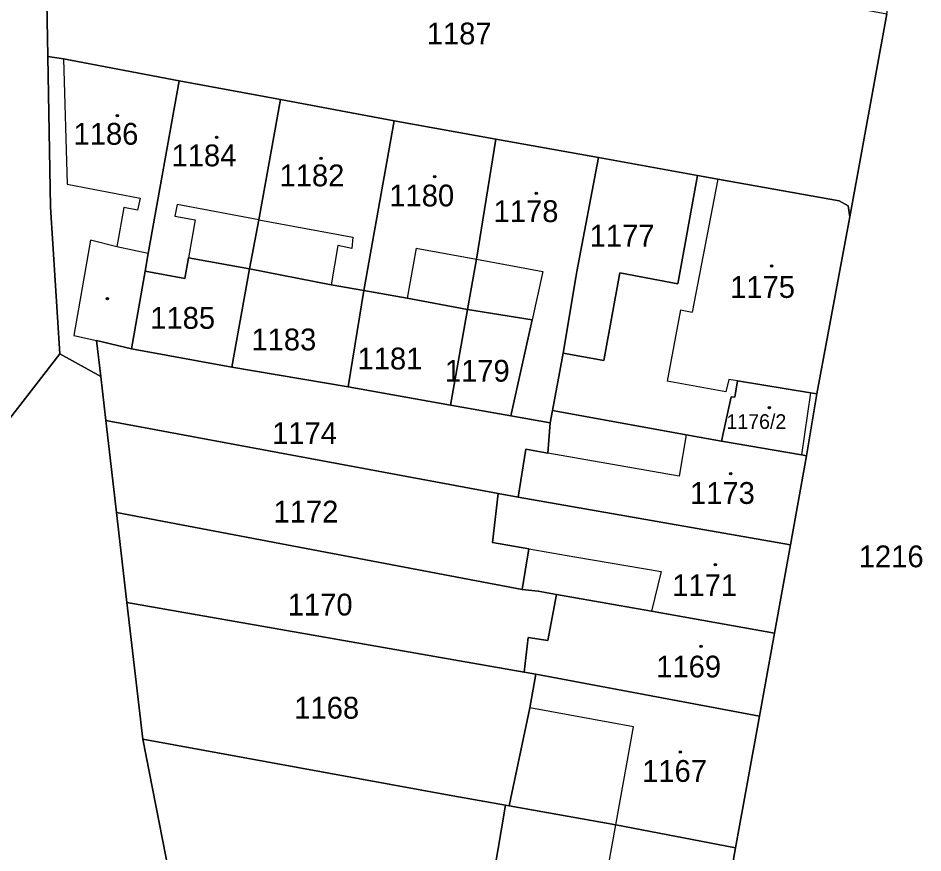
# Model space of a CAD drawing. Extents: x -596233 to -595156, y -1161235 to -1159375.
# Drawn here: x -596132.5 to -596061.9, y -1160472 to -1160407 of the extents above; entities that cross this region are included whole.
import ezdxf

# ---------------------------------------------------------------- set-up
doc = ezdxf.new("R2010")
doc.units = 0
for name, color, linetype in [('KN_CAR_KR', 7, 'Continuous'), ('KN_KULTURY', 7, 'Continuous'), ('KN_PARC_CIS_POZ', 7, 'Continuous'), ('KN_PARC_CIS_STAV', 7, 'Continuous'), ('KN_PARC_PLOCHA', 7, 'Continuous'), ('parcely_l', 7, 'Continuous')]:
    doc.layers.add(name, color=color, linetype=linetype)

msp = doc.modelspace()

# ---------------------------------------------------------------- linework, layer by layer
at = {"layer": 'KN_CAR_KR'}
for points in [[(-596128.94, -1160410.15), (-596128.65, -1160419.92)], [(-596077.92, -1160419.52), (-596079.93, -1160429.88)], [(-596128.65, -1160419.92), (-596122.96, -1160421)], [(-596122.96, -1160421), (-596123.16, -1160421.94)], [(-596124.23, -1160421.72), (-596124.79, -1160424.79)], [(-596123.16, -1160421.94), (-596124.23, -1160421.72)], [(-596120.08, -1160421.51), (-596120.25, -1160422.4)], [(-596113.71, -1160422.69), (-596120.08, -1160421.51)], [(-596120.25, -1160422.4), (-596118.67, -1160422.69)], [(-596118.67, -1160422.69), (-596119.2, -1160425.66)], [(-596113.71, -1160422.69), (-596106.37, -1160424.05)], [(-596126.83, -1160424.28), (-596128.12, -1160431.7)], [(-596124.79, -1160424.79), (-596126.83, -1160424.28)], [(-596106.37, -1160424.05), (-596106.46, -1160424.92)], [(-596122.33, -1160425.32), (-596124.79, -1160424.79)], [(-596107.55, -1160424.7), (-596108.07, -1160427.75)], [(-596106.46, -1160424.92), (-596107.55, -1160424.7)], [(-596101.43, -1160424.91), (-596102.15, -1160428.79)], [(-596101.43, -1160424.91), (-596096.75, -1160425.77)], [(-596096.75, -1160425.77), (-596091.56, -1160426.72)], [(-596091.56, -1160426.72), (-596092.4, -1160430.5)], [(-596080.83, -1160429.7), (-596081.87, -1160435.27)], [(-596080.83, -1160429.7), (-596079.93, -1160429.88)], [(-596128.12, -1160431.7), (-596126.37, -1160432.11)], [(-596077.07, -1160435.13), (-596077.29, -1160436.11)], [(-596076.38, -1160435.24), (-596077.07, -1160435.13)], [(-596077.29, -1160436.11), (-596081.87, -1160435.27)], [(-596070.69, -1160436.19), (-596071.41, -1160441.02)], [(-596080.4, -1160439.46), (-596080.93, -1160442.69)], [(-596080.93, -1160442.69), (-596091.19, -1160440.88)], [(-596092.66, -1160448.34), (-596089.06, -1160448.96)], [(-596089.06, -1160448.96), (-596082.33, -1160450.11)], [(-596082.33, -1160450.11), (-596083.09, -1160453.21)], [(-596084.49, -1160462.23), (-596092.59, -1160460.73)], [(-596085.88, -1160469.87), (-596084.49, -1160462.23)], [(-596087.26, -1160477.49), (-596085.88, -1160469.87)]]:
    msp.add_lwpolyline(points, dxfattribs=at)
at = {"layer": 'KN_KULTURY'}
for centre, radius in [((-596124.75, -1160414.58), 0.09), ((-596124.75, -1160414.58), 0.0398), ((-596117, -1160416.26), 0.09), ((-596117, -1160416.26), 0.0398), ((-596108.87, -1160417.9), 0.09), ((-596108.87, -1160417.9), 0.0398), ((-596099.99, -1160419.32), 0.09), ((-596099.99, -1160419.32), 0.0398), ((-596092.08, -1160420.63), 0.09), ((-596092.08, -1160420.63), 0.0398), ((-596073.73, -1160426.29), 0.09), ((-596073.73, -1160426.29), 0.0398), ((-596125.51, -1160428.83), 0.09), ((-596125.51, -1160428.83), 0.0398), ((-596073.9, -1160437.33), 0.09), ((-596073.9, -1160437.33), 0.0398), ((-596076.92, -1160442.48), 0.09), ((-596076.92, -1160442.48), 0.0398), ((-596078.12, -1160449.58), 0.09), ((-596078.12, -1160449.58), 0.0398), ((-596079.23, -1160455.95), 0.09), ((-596079.23, -1160455.95), 0.0398), ((-596080.85, -1160464.18), 0.09), ((-596080.85, -1160464.18), 0.0398)]:
    msp.add_circle(centre, radius, dxfattribs=at)
at = {"layer": 'KN_PARC_PLOCHA'}
for points in [[(-596078.2, -1160481.08), (-596076.55, -1160471.65), (-596074.68, -1160461.38), (-596073.5, -1160454.91), (-596072.27, -1160448.03), (-596071.02, -1160441.09), (-596070.2, -1160436.27), (-596067.62, -1160422.46), (-596064.75, -1160406.64), (-596061.65, -1160389.43), (-596060.53, -1160383.14), (-596059.45, -1160377.18), (-596057.9, -1160368.56), (-596056.32, -1160359.91), (-596054.15, -1160348.06), (-596051.45, -1160333.26), (-596049.89, -1160324.4), (-596046.93, -1160308.68)], [(-596111.76, -1160310.17), (-596112.65, -1160313.55), (-596121.51, -1160347.3), (-596123.04, -1160355.87), (-596124.57, -1160364.46), (-596126.7, -1160376.38), (-596129.41, -1160376.77), (-596130.45, -1160393.85), (-596130.44, -1160394.41), (-596130.17, -1160409.95), (-596129.96, -1160421.71), (-596129.22, -1160433.13), (-596150.29, -1160460.31), (-596161.9, -1160462.63), (-596171.38, -1160459.94), (-596176.02, -1160467.44), (-596215.28, -1160532.28)], [(-596155.81, -1160476.83), (-596161.9, -1160462.63), (-596150.29, -1160460.31), (-596129.22, -1160433.13), (-596126.04, -1160434.92), (-596125.64, -1160438.33), (-596124.81, -1160445.5), (-596124, -1160452.52), (-596122.76, -1160463.19), (-596116.65, -1160494.33)]]:
    msp.add_lwpolyline(points, dxfattribs=at)
for points in [[(-596121.94, -1160396), (-596114.03, -1160397.48), (-596105.19, -1160399.14), (-596094.36, -1160401.16), (-596083.53, -1160403.16), (-596064.75, -1160406.64), (-596067.62, -1160422.46), (-596067.77, -1160421.59), (-596068.46, -1160421.22), (-596077.92, -1160419.52), (-596079.52, -1160419.23), (-596087.23, -1160417.84), (-596095.22, -1160416.4), (-596103.15, -1160414.97), (-596112.02, -1160413.32), (-596119.93, -1160411.85), (-596128.94, -1160410.15), (-596130.17, -1160409.95), (-596130.44, -1160394.41), (-596129.28, -1160394.63)], [(-596119.93, -1160411.85), (-596122.33, -1160425.32), (-596122.57, -1160426.7), (-596123.64, -1160432.75), (-596126.37, -1160432.11), (-596126.04, -1160434.92), (-596129.22, -1160433.13), (-596129.96, -1160421.71), (-596130.17, -1160409.95), (-596128.94, -1160410.15)], [(-596112.02, -1160413.32), (-596113.71, -1160422.69), (-596114.44, -1160426.51), (-596119.2, -1160425.66), (-596119.48, -1160427.27), (-596122.57, -1160426.7), (-596122.33, -1160425.32), (-596119.93, -1160411.85)], [(-596103.15, -1160414.97), (-596105.52, -1160428.2), (-596108.07, -1160427.75), (-596114.44, -1160426.51), (-596113.71, -1160422.69), (-596112.02, -1160413.32)], [(-596095.22, -1160416.4), (-596096.75, -1160425.77), (-596097.45, -1160429.69), (-596102.15, -1160428.79), (-596105.52, -1160428.2), (-596103.15, -1160414.97)], [(-596087.23, -1160417.84), (-596088.91, -1160426.73), (-596088.99, -1160427.18), (-596089.98, -1160433.09), (-596090.81, -1160437.55), (-596090.99, -1160438.53), (-596094.07, -1160437.98), (-596092.4, -1160430.5), (-596097.45, -1160429.69), (-596096.75, -1160425.77), (-596095.22, -1160416.4)], [(-596079.52, -1160419.23), (-596081.03, -1160427.69), (-596085.57, -1160426.83), (-596086.8, -1160433.66), (-596089.98, -1160433.09), (-596088.99, -1160427.18), (-596088.91, -1160426.73), (-596087.23, -1160417.84)], [(-596067.62, -1160422.46), (-596070.2, -1160436.27), (-596070.69, -1160436.19), (-596076.38, -1160435.24), (-596076.59, -1160436.53), (-596076.89, -1160436.48), (-596077.64, -1160439.94), (-596080.4, -1160439.46), (-596090.81, -1160437.55), (-596089.98, -1160433.09), (-596086.8, -1160433.66), (-596085.57, -1160426.83), (-596081.03, -1160427.69), (-596079.52, -1160419.23), (-596077.92, -1160419.52), (-596068.46, -1160421.22), (-596067.77, -1160421.59)], [(-596114.44, -1160426.51), (-596115.82, -1160434.18), (-596123.64, -1160432.75), (-596122.57, -1160426.7), (-596119.48, -1160427.27), (-596119.2, -1160425.66)], [(-596105.52, -1160428.2), (-596106.75, -1160435.72), (-596115.82, -1160434.18), (-596114.44, -1160426.51), (-596108.07, -1160427.75)], [(-596097.45, -1160429.69), (-596098.77, -1160437.15), (-596106.75, -1160435.72), (-596105.52, -1160428.2), (-596102.15, -1160428.79)], [(-596094.07, -1160437.98), (-596098.77, -1160437.15), (-596097.45, -1160429.69), (-596092.4, -1160430.5)], [(-596123.64, -1160432.75), (-596115.82, -1160434.18), (-596106.75, -1160435.72), (-596098.77, -1160437.15), (-596094.07, -1160437.98), (-596090.99, -1160438.53), (-596091.19, -1160440.88), (-596092.9, -1160440.58), (-596093.49, -1160444.32), (-596095.06, -1160444.03), (-596125.64, -1160438.33), (-596126.04, -1160434.92), (-596126.37, -1160432.11)], [(-596070.2, -1160436.27), (-596071.02, -1160441.09), (-596071.41, -1160441.02), (-596077.64, -1160439.94), (-596076.89, -1160436.48), (-596076.59, -1160436.53), (-596076.38, -1160435.24), (-596070.69, -1160436.19)], [(-596077.64, -1160439.94), (-596071.41, -1160441.02), (-596071.02, -1160441.09), (-596072.27, -1160448.03), (-596093.49, -1160444.32), (-596092.9, -1160440.58), (-596091.19, -1160440.88), (-596090.99, -1160438.53), (-596090.81, -1160437.55), (-596080.4, -1160439.46)], [(-596095.06, -1160444.03), (-596095.48, -1160447.86), (-596092.66, -1160448.34), (-596093.19, -1160451.5), (-596124.81, -1160445.5), (-596125.64, -1160438.33)], [(-596093.49, -1160444.32), (-596072.27, -1160448.03), (-596073.5, -1160454.91), (-596083.09, -1160453.21), (-596090.5, -1160451.9), (-596091.93, -1160451.65), (-596093.19, -1160451.5), (-596092.66, -1160448.34), (-596095.48, -1160447.86), (-596095.06, -1160444.03)], [(-596093.19, -1160451.5), (-596091.93, -1160451.65), (-596090.5, -1160451.9), (-596091.18, -1160455.48), (-596092.7, -1160455.26), (-596093.01, -1160457.96), (-596124, -1160452.52), (-596124.81, -1160445.5)], [(-596073.5, -1160454.91), (-596074.68, -1160461.38), (-596092.12, -1160458.12), (-596093.01, -1160457.96), (-596092.7, -1160455.26), (-596091.18, -1160455.48), (-596090.5, -1160451.9), (-596083.09, -1160453.21)], [(-596093.01, -1160457.96), (-596092.12, -1160458.12), (-596092.59, -1160460.73), (-596094.2, -1160468.38), (-596094.47, -1160468.33), (-596098.58, -1160467.6), (-596122.76, -1160463.19), (-596124, -1160452.52)], [(-596074.68, -1160461.38), (-596076.55, -1160471.65), (-596085.88, -1160469.87), (-596094.2, -1160468.38), (-596092.59, -1160460.73), (-596092.12, -1160458.12)], [(-596094.47, -1160468.33), (-596097.17, -1160484.32), (-596097.33, -1160484.38), (-596096.44, -1160487.32), (-596116.65, -1160494.33), (-596122.76, -1160463.19), (-596098.58, -1160467.6)], [(-596094.2, -1160468.38), (-596085.88, -1160469.87), (-596076.55, -1160471.65), (-596078.2, -1160481.08), (-596095.9, -1160487.12), (-596096.44, -1160487.32), (-596097.33, -1160484.38), (-596097.17, -1160484.32), (-596094.47, -1160468.33)]]:
    msp.add_lwpolyline(points, close=True, dxfattribs=at)
at = {"layer": 'parcely_l'}
for points in [[(-596130.44, -1160394.41), (-596130.17, -1160409.95)], [(-596067.62, -1160422.46), (-596064.75, -1160406.64)], [(-596129.22, -1160433.13), (-596129.96, -1160421.71), (-596130.17, -1160409.95)], [(-596130.17, -1160409.95), (-596128.94, -1160410.15), (-596119.93, -1160411.85)], [(-596119.93, -1160411.85), (-596122.33, -1160425.32), (-596122.57, -1160426.7)], [(-596119.93, -1160411.85), (-596112.02, -1160413.32)], [(-596112.02, -1160413.32), (-596113.71, -1160422.69), (-596114.44, -1160426.51)], [(-596103.15, -1160414.97), (-596112.02, -1160413.32)], [(-596105.52, -1160428.2), (-596103.15, -1160414.97)], [(-596103.15, -1160414.97), (-596095.22, -1160416.4)], [(-596095.22, -1160416.4), (-596096.75, -1160425.77), (-596097.45, -1160429.69)], [(-596095.22, -1160416.4), (-596087.23, -1160417.84)], [(-596089.98, -1160433.09), (-596088.99, -1160427.18), (-596088.91, -1160426.73), (-596087.23, -1160417.84)], [(-596087.23, -1160417.84), (-596079.52, -1160419.23)], [(-596089.98, -1160433.09), (-596086.8, -1160433.66), (-596085.57, -1160426.83), (-596081.03, -1160427.69), (-596079.52, -1160419.23)], [(-596079.52, -1160419.23), (-596077.92, -1160419.52), (-596068.46, -1160421.22), (-596067.77, -1160421.59), (-596067.62, -1160422.46)], [(-596067.62, -1160422.46), (-596070.2, -1160436.27)], [(-596122.57, -1160426.7), (-596119.48, -1160427.27), (-596119.2, -1160425.66), (-596114.44, -1160426.51)], [(-596122.57, -1160426.7), (-596123.64, -1160432.75)], [(-596114.44, -1160426.51), (-596115.82, -1160434.18)], [(-596114.44, -1160426.51), (-596108.07, -1160427.75), (-596105.52, -1160428.2)], [(-596105.52, -1160428.2), (-596106.75, -1160435.72)], [(-596097.45, -1160429.69), (-596102.15, -1160428.79), (-596105.52, -1160428.2)], [(-596097.45, -1160429.69), (-596098.77, -1160437.15)], [(-596094.07, -1160437.98), (-596092.4, -1160430.5), (-596097.45, -1160429.69)], [(-596123.64, -1160432.75), (-596126.37, -1160432.11), (-596126.04, -1160434.92)], [(-596129.22, -1160433.13), (-596150.29, -1160460.31), (-596161.9, -1160462.63)], [(-596126.04, -1160434.92), (-596129.22, -1160433.13)], [(-596115.82, -1160434.18), (-596123.64, -1160432.75)], [(-596090.81, -1160437.55), (-596089.98, -1160433.09)], [(-596106.75, -1160435.72), (-596115.82, -1160434.18)], [(-596126.04, -1160434.92), (-596125.64, -1160438.33)], [(-596070.2, -1160436.27), (-596070.69, -1160436.19), (-596076.38, -1160435.24), (-596076.59, -1160436.53), (-596076.89, -1160436.48), (-596077.64, -1160439.94)], [(-596098.77, -1160437.15), (-596106.75, -1160435.72)], [(-596071.02, -1160441.09), (-596070.2, -1160436.27)], [(-596098.77, -1160437.15), (-596094.07, -1160437.98)], [(-596090.99, -1160438.53), (-596094.07, -1160437.98)], [(-596090.99, -1160438.53), (-596090.81, -1160437.55)], [(-596077.64, -1160439.94), (-596080.4, -1160439.46), (-596090.81, -1160437.55)], [(-596124.81, -1160445.5), (-596125.64, -1160438.33)], [(-596125.64, -1160438.33), (-596095.06, -1160444.03)], [(-596093.49, -1160444.32), (-596092.9, -1160440.58), (-596091.19, -1160440.88), (-596090.99, -1160438.53)], [(-596077.64, -1160439.94), (-596071.41, -1160441.02), (-596071.02, -1160441.09)], [(-596072.27, -1160448.03), (-596071.02, -1160441.09)], [(-596093.19, -1160451.5), (-596092.66, -1160448.34), (-596095.48, -1160447.86), (-596095.06, -1160444.03)], [(-596095.06, -1160444.03), (-596093.49, -1160444.32)], [(-596093.49, -1160444.32), (-596072.27, -1160448.03)], [(-596093.19, -1160451.5), (-596124.81, -1160445.5)], [(-596124.81, -1160445.5), (-596124, -1160452.52)], [(-596072.27, -1160448.03), (-596073.5, -1160454.91)], [(-596090.5, -1160451.9), (-596091.93, -1160451.65), (-596093.19, -1160451.5)], [(-596093.01, -1160457.96), (-596092.7, -1160455.26), (-596091.18, -1160455.48), (-596090.5, -1160451.9)], [(-596073.5, -1160454.91), (-596083.09, -1160453.21), (-596090.5, -1160451.9)], [(-596122.76, -1160463.19), (-596124, -1160452.52)], [(-596124, -1160452.52), (-596093.01, -1160457.96)], [(-596073.5, -1160454.91), (-596074.68, -1160461.38)], [(-596092.12, -1160458.12), (-596092.59, -1160460.73), (-596094.2, -1160468.38)], [(-596092.12, -1160458.12), (-596093.01, -1160457.96)], [(-596074.68, -1160461.38), (-596092.12, -1160458.12)], [(-596076.55, -1160471.65), (-596074.68, -1160461.38)], [(-596116.65, -1160494.33), (-596122.76, -1160463.19)], [(-596122.76, -1160463.19), (-596098.58, -1160467.6), (-596094.47, -1160468.33)], [(-596094.47, -1160468.33), (-596097.17, -1160484.32), (-596097.33, -1160484.38), (-596096.44, -1160487.32)], [(-596094.2, -1160468.38), (-596094.47, -1160468.33)], [(-596094.2, -1160468.38), (-596085.88, -1160469.87), (-596076.55, -1160471.65)], [(-596076.55, -1160471.65), (-596078.2, -1160481.08)]]:
    msp.add_lwpolyline(points, dxfattribs=at)

# ---------------------------------------------------------------- texts
at = {"layer": 'KN_PARC_CIS_POZ'}
for s, p in [('1187', (-596100.6166, -1160409.02)), ('1177', (-596087.9166, -1160424.78)), ('1185', (-596122.1766, -1160431.19)), ('1183', (-596114.2866, -1160432.87)), ('1181', (-596106.0166, -1160434.36)), ('1179', (-596099.2066, -1160435.31)), ('1174', (-596112.6766, -1160440.17)), ('1172', (-596112.5666, -1160446.29)), ('1216', (-596066.9366, -1160449.78)), ('1170', (-596111.4566, -1160453.54)), ('1168', (-596110.9466, -1160461.58))]:
    msp.add_text(s, height=1.7, dxfattribs=at).set_placement(p)
at = {"layer": 'KN_PARC_CIS_STAV'}
for s, height, p in [('1186', 1.7, (-596128.1566, -1160416.84)), ('1184', 1.7, (-596120.5166, -1160418.52)), ('1182', 1.7, (-596112.0966, -1160420.08)), ('1180', 1.7, (-596103.5366, -1160421.65)), ('1178', 1.7, (-596095.4066, -1160422.87)), ('1175', 1.7, (-596076.9666, -1160428.78)), ('1176/2', 1.14, (-596077.25, -1160438.99)), ('1173', 1.7, (-596080.0966, -1160444.84)), ('1171', 1.7, (-596081.4766, -1160452.03)), ('1169', 1.7, (-596082.7266, -1160458.37)), ('1167', 1.7, (-596083.8266, -1160466.51))]:
    msp.add_text(s, height=height, dxfattribs=at).set_placement(p)

doc.saveas('drawing.dxf')
